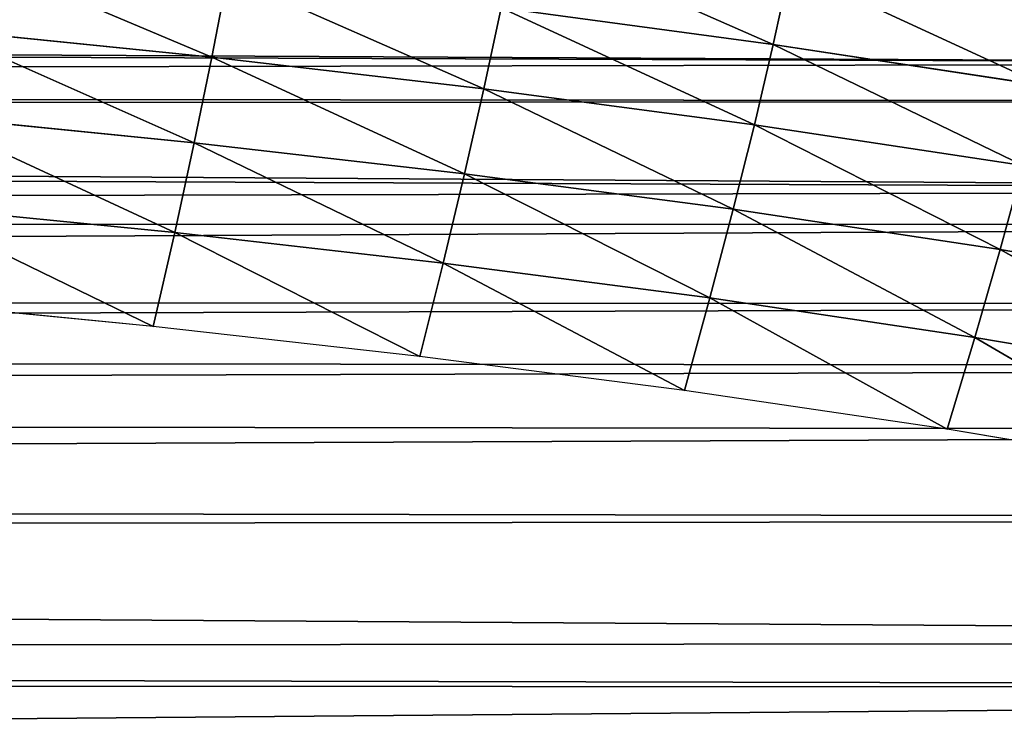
# Model space of a CAD drawing. Extents: x 0 to 605, y 0 to 400.
# Tile 1012 of 1056: x 406 to 429, y 364 to 380. Entities that reach past the tile are written whole.
import ezdxf

# ---------------------------------------------------------------- set-up
doc = ezdxf.new("R2010")
doc.units = 0
doc.header["$LTSCALE"] = 25.4
doc.layers.get('0').update_dxf_attribs({"linetype": 'CONTINUOUS'})

# ---------------------------------------------------------------- blocks, each defined once
blk = doc.blocks.new('ATLANTA610_-_S_STL')
at = {"color": 0}
for p, q in [((424.138, 28.815, 20.247), (424.527, 36.119, 18.475)), ((424.138, 28.815, 20.247), (424.527, 36.119, 18.475)), ((411.073, 21.569, 20.545), (411.438, 28.832, 18.655)), ((411.073, 21.569, 20.545), (411.438, 28.832, 18.655)), ((417.403, 21.561, 21.28), (417.805, 28.823, 19.399)), ((417.403, 21.561, 21.28), (417.805, 28.823, 19.399)), ((417.805, 28.823, 19.399), (424.138, 28.815, 20.247)), ((417.805, 28.823, 19.399), (424.138, 28.815, 20.247)), ((423.697, 21.554, 22.117), (424.138, 28.815, 20.247)), ((423.697, 21.554, 22.117), (424.138, 28.815, 20.247)), ((424.138, 28.815, 20.247), (430.432, 28.806, 21.208)), ((424.138, 28.815, 20.247), (430.432, 28.806, 21.208)), ((404.713, 21.577, 19.902), (411.073, 21.569, 20.545)), ((404.713, 21.577, 19.902), (411.073, 21.569, 20.545)), ((410.662, 14.351, 22.536), (411.073, 21.569, 20.545)), ((410.662, 14.351, 22.536), (411.073, 21.569, 20.545)), ((416.953, 14.346, 23.259), (411.073, 21.569, 20.545)), ((411.073, 21.569, 20.545), (417.403, 21.561, 21.28)), ((416.953, 14.346, 23.259), (411.073, 21.569, 20.545)), ((411.073, 21.569, 20.545), (417.403, 21.561, 21.28)), ((416.953, 14.346, 23.259), (417.403, 21.561, 21.28)), ((416.953, 14.346, 23.259), (417.403, 21.561, 21.28)), ((423.206, 14.34, 24.083), (417.403, 21.561, 21.28)), ((417.403, 21.561, 21.28), (423.697, 21.554, 22.117)), ((423.206, 14.34, 24.083), (417.403, 21.561, 21.28)), ((417.403, 21.561, 21.28), (423.697, 21.554, 22.117)), ((423.206, 14.34, 24.083), (423.697, 21.554, 22.117)), ((423.206, 14.34, 24.083), (423.697, 21.554, 22.117)), ((429.415, 14.335, 25.018), (423.697, 21.554, 22.117)), ((423.697, 21.554, 22.117), (429.95, 21.547, 23.065)), ((429.415, 14.335, 25.018), (423.697, 21.554, 22.117)), ((423.697, 21.554, 22.117), (429.95, 21.547, 23.065)), ((429.415, 14.335, 25.018), (429.95, 21.547, 23.065)), ((429.415, 14.335, 25.018), (429.95, 21.547, 23.065)), ((410.207, 7.183, 24.625), (404.339, 14.357, 21.903)), ((404.339, 14.357, 21.903), (410.662, 14.351, 22.536)), ((410.207, 7.183, 24.625), (404.339, 14.357, 21.903)), ((404.339, 14.357, 21.903), (410.662, 14.351, 22.536)), ((410.207, 7.183, 24.625), (410.662, 14.351, 22.536)), ((410.207, 7.183, 24.625), (410.662, 14.351, 22.536)), ((416.456, 7.179, 25.335), (410.662, 14.351, 22.536)), ((410.662, 14.351, 22.536), (416.953, 14.346, 23.259)), ((416.456, 7.179, 25.335), (410.662, 14.351, 22.536)), ((410.662, 14.351, 22.536), (416.953, 14.346, 23.259)), ((416.456, 7.179, 25.335), (416.953, 14.346, 23.259)), ((416.456, 7.179, 25.335), (416.953, 14.346, 23.259)), ((422.665, 7.176, 26.144), (416.953, 14.346, 23.259)), ((416.953, 14.346, 23.259), (423.206, 14.34, 24.083)), ((422.665, 7.176, 26.144), (416.953, 14.346, 23.259)), ((416.953, 14.346, 23.259), (423.206, 14.34, 24.083)), ((422.665, 7.176, 26.144), (423.206, 14.34, 24.083)), ((422.665, 7.176, 26.144), (423.206, 14.34, 24.083)), ((428.827, 7.173, 27.064), (423.206, 14.34, 24.083)), ((423.206, 14.34, 24.083), (429.415, 14.335, 25.018)), ((428.827, 7.173, 27.064), (423.206, 14.34, 24.083)), ((423.206, 14.34, 24.083), (429.415, 14.335, 25.018)), ((428.827, 7.173, 27.064), (429.415, 14.335, 25.018)), ((428.827, 7.173, 27.064), (429.415, 14.335, 25.018)), ((434.938, 7.17, 28.102), (429.415, 14.335, 25.018)), ((429.415, 14.335, 25.018), (435.575, 14.329, 26.073)), ((434.938, 7.17, 28.102), (429.415, 14.335, 25.018)), ((429.415, 14.335, 25.018), (435.575, 14.329, 26.073)), ((409.708, 0.066, 26.811), (403.923, 7.186, 24.004)), ((403.923, 7.186, 24.004), (410.207, 7.183, 24.625)), ((409.708, 0.066, 26.811), (403.923, 7.186, 24.004)), ((403.923, 7.186, 24.004), (410.207, 7.183, 24.625)), ((409.708, 0.066, 26.811), (410.207, 7.183, 24.625)), ((409.708, 0.066, 26.811), (410.207, 7.183, 24.625)), ((415.912, 0.066, 27.507), (410.207, 7.183, 24.625)), ((410.207, 7.183, 24.625), (416.456, 7.179, 25.335)), ((415.912, 0.066, 27.507), (410.207, 7.183, 24.625)), ((410.207, 7.183, 24.625), (416.456, 7.179, 25.335)), ((415.912, 0.066, 27.507), (416.456, 7.179, 25.335)), ((415.912, 0.066, 27.507), (416.456, 7.179, 25.335)), ((422.074, 0.066, 28.3), (416.456, 7.179, 25.335)), ((416.456, 7.179, 25.335), (422.665, 7.176, 26.144)), ((422.074, 0.066, 28.3), (416.456, 7.179, 25.335)), ((416.456, 7.179, 25.335), (422.665, 7.176, 26.144)), ((422.074, 0.066, 28.3), (422.665, 7.176, 26.144)), ((422.074, 0.066, 28.3), (422.665, 7.176, 26.144)), ((428.187, 0.066, 29.202), (422.665, 7.176, 26.144)), ((422.665, 7.176, 26.144), (428.827, 7.173, 27.064)), ((428.187, 0.066, 29.202), (422.665, 7.176, 26.144)), ((422.665, 7.176, 26.144), (428.827, 7.173, 27.064)), ((428.187, 0.066, 29.202), (428.827, 7.173, 27.064)), ((428.187, 0.066, 29.202), (428.827, 7.173, 27.064)), ((434.246, 0.066, 30.222), (428.827, 7.173, 27.064)), ((428.827, 7.173, 27.064), (434.938, 7.17, 28.102)), ((434.246, 0.066, 30.222), (428.827, 7.173, 27.064)), ((428.827, 7.173, 27.064), (434.938, 7.17, 28.102)), ((409.708, 0.066, 26.811), (403.467, 0.066, 26.205)), ((415.912, 0.066, 27.507), (409.708, 0.066, 26.811)), ((422.074, 0.066, 28.3), (415.912, 0.066, 27.507)), ((428.187, 0.066, 29.202), (422.074, 0.066, 28.3)), ((434.246, 0.066, 30.222), (428.187, 0.066, 29.202))]:
    blk.add_line(p, q, dxfattribs=at)
mesh = blk.add_polyface(dxfattribs=at)
corners = [(280.46, 112.066, 11.246), (329.514, 112.066, 11.286), (302.697, 112.066, 11.175), (275.66, 112.066, 11.288), (334.796, 112.066, 11.347), (254.61, 112.066, 11.645), (349.848, 112.066, 11.622), (355.168, 112.066, 11.761), (238.129, 112.066, 12.172), (368.114, 112.066, 12.206), (233.972, 112.066, 12.346), (373.232, 112.066, 12.427), (222.946, 112.066, 12.898), (384.255, 112.066, 13.003), (216.111, 112.066, 13.317), (388.814, 112.066, 13.287), (397.971, 112.066, 13.952), (209.519, 112.066, 13.788), (202.52, 112.066, 14.371), (402.498, 112.066, 14.338), (410.143, 112.066, 15.082), (197.526, 112.066, 14.847), (189.202, 112.066, 15.765), (415.431, 112.066, 15.673), (421.128, 112.066, 16.393), (186.528, 112.066, 16.096), (176.347, 112.066, 17.547), (427.76, 112.066, 17.346), (431.239, 112.066, 17.9), (166.414, 112.066, 19.281), (438.302, 112.066, 19.151), (445.853, 112.066, 20.692), (164.464, 112.066, 19.662), (157.016, 112.066, 21.256), (449.76, 112.066, 21.575), (154.97, 112.066, 21.731), (458.003, 112.066, 23.646), (152.365, 112.066, 22.362), (144.782, 112.066, 24.364), (460.897, 112.066, 24.444), (139.065, 112.066, 26.048), (467.165, 112.066, 26.306), (134.902, 112.066, 27.373), (471.64, 112.066, 27.754), (130.729, 112.066, 28.791), (475.948, 112.066, 29.245), (125.377, 112.066, 30.747), (481.414, 112.066, 31.285), (122.726, 112.066, 31.777), (488.421, 112.066, 34.155), (116.358, 112.066, 34.423), (490.867, 112.066, 35.23), (115.061, 112.066, 34.992), (107.705, 112.066, 38.443), (496.238, 112.066, 37.732), (499.975, 112.066, 39.595), (107.64, 112.066, 38.476), (100.421, 112.066, 42.251), (503.669, 112.066, 41.539), (508.262, 112.066, 44.107), (99.348, 112.066, 42.847), (93.401, 112.066, 46.322), (514.277, 112.066, 47.737), (91.275, 112.066, 47.639), (86.603, 112.066, 50.676), (516.389, 112.066, 49.088), (302.697, 112.066, 50.027), (300.087, 112.066, 50.198), (297.521, 112.066, 50.709), (83.488, 112.066, 52.816), (295.044, 112.066, 51.55), (292.697, 112.066, 52.707), (290.522, 112.066, 54.16), (80.056, 112.066, 55.286), (288.555, 112.066, 55.885), (76.004, 112.066, 58.365), (286.83, 112.066, 57.852), (285.377, 112.066, 60.027), (73.778, 112.066, 60.136), (284.22, 112.066, 62.374), (68.854, 112.066, 64.268), (283.379, 112.066, 64.851), (67.785, 112.066, 65.207), (282.869, 112.066, 67.417), (62.056, 112.066, 70.514), (282.697, 112.066, 70.027), (282.869, 112.066, 72.638), (56.715, 112.066, 75.932), (283.379, 112.066, 75.204), (284.22, 112.066, 77.681), (55.663, 112.066, 77.058), (51.659, 112.066, 81.55), (285.377, 112.066, 80.027), (286.83, 112.066, 82.202), (49.698, 112.066, 83.878), (288.555, 112.066, 84.169), (46.903, 112.066, 87.359), (290.522, 112.066, 85.894), (292.697, 112.066, 87.348), (295.044, 112.066, 88.505), (44.628, 112.066, 90.347), (297.521, 112.066, 89.346), (300.087, 112.066, 89.856), (302.697, 112.066, 90.027), (560.686, 112.066, 90.24), (562.187, 112.066, 92.291), (42.439, 112.066, 93.369), (565.036, 112.066, 96.387), (39.939, 112.066, 97.014), (566.767, 112.066, 99.02), (38.277, 112.066, 99.568), (570.085, 112.066, 104.417), (35.31, 112.066, 104.417), (521.06, 112.066, 52.225), (305.308, 112.066, 50.198), (307.874, 112.066, 50.709), (310.351, 112.066, 51.55), (312.697, 112.066, 52.707), (524.37, 112.066, 54.576), (314.873, 112.066, 54.16), (316.84, 112.066, 55.885), (527.61, 112.066, 56.99), (318.565, 112.066, 57.852), (531.698, 112.066, 60.202), (320.018, 112.066, 60.027), (321.175, 112.066, 62.374), (536.942, 112.066, 64.618), (322.016, 112.066, 64.851), (538.753, 112.066, 66.227), (322.526, 112.066, 67.417), (542.792, 112.066, 69.986), (322.697, 112.066, 70.027), (545.592, 112.066, 72.741), (322.526, 112.066, 72.638), (322.016, 112.066, 75.204), (548.328, 112.066, 75.559), (321.175, 112.066, 77.681), (551.468, 112.066, 78.966), (320.018, 112.066, 80.027), (556, 112.066, 84.246), (318.565, 112.066, 82.202), (316.84, 112.066, 84.169), (314.873, 112.066, 85.894), (557.084, 112.066, 85.58), (312.697, 112.066, 87.348), (310.351, 112.066, 88.505), (307.874, 112.066, 89.346), (305.308, 112.066, 89.856)]
mesh.append_faces([[corners[k] for k in face] for face in [(0, 1, 2), (111, 110, 112)]], dxfattribs={"vtx0": -1, "color": 0})
mesh.append_faces([[corners[k] for k in face] for face in [(1, 3, 4), (4, 5, 6), (6, 5, 7), (7, 8, 9), (9, 10, 11), (11, 12, 13), (13, 14, 15), (15, 14, 16), (16, 18, 19), (19, 18, 20), (20, 22, 23), (23, 22, 24), (24, 26, 27), (27, 26, 28), (28, 29, 30), (30, 29, 31), (31, 33, 34), (34, 35, 36), (36, 38, 39), (39, 40, 41), (41, 42, 43), (43, 44, 45), (45, 46, 47), (47, 48, 49), (49, 50, 51), (51, 53, 54), (54, 53, 55), (55, 57, 58), (58, 57, 59), (59, 61, 62), (62, 64, 65), (66, 64, 67), (67, 64, 68), (68, 69, 70), (70, 69, 71), (71, 69, 72), (72, 73, 74), (74, 75, 76), (76, 75, 77), (77, 78, 79), (79, 80, 81), (81, 82, 83), (83, 84, 85), (85, 84, 86), (86, 87, 88), (88, 87, 89), (89, 91, 92), (92, 91, 93), (93, 94, 95), (95, 96, 97), (97, 96, 98), (98, 96, 99), (99, 100, 101), (101, 100, 102), (102, 100, 103), (104, 100, 105), (105, 106, 107), (107, 108, 109), (109, 110, 111), (113, 117, 118), (118, 120, 121), (121, 122, 123), (123, 125, 126), (126, 127, 128), (128, 129, 130), (130, 131, 132), (132, 134, 135), (135, 136, 137), (137, 138, 139), (139, 142, 143), (143, 142, 104)]], dxfattribs={"vtx0": -1, "vtx1": -1, "color": 0})
mesh.append_faces([[corners[k] for k in face] for face in [(65, 64, 66), (103, 100, 104)]], dxfattribs={"vtx0": -1, "vtx1": -1, "vtx2": -1, "color": 0})
mesh.append_faces([[corners[k] for k in face] for face in [(1, 0, 3), (4, 3, 5), (7, 5, 8), (9, 8, 10), (11, 10, 12), (13, 12, 14), (16, 14, 17), (16, 17, 18), (20, 18, 21), (20, 21, 22), (24, 22, 25), (24, 25, 26), (28, 26, 29), (31, 29, 32), (31, 32, 33), (34, 33, 35), (36, 35, 37), (36, 37, 38), (39, 38, 40), (41, 40, 42), (43, 42, 44), (45, 44, 46), (47, 46, 48), (49, 48, 50), (51, 50, 52), (51, 52, 53), (55, 53, 56), (55, 56, 57), (59, 57, 60), (59, 60, 61), (62, 61, 63), (62, 63, 64), (68, 64, 69), (72, 69, 73), (74, 73, 75), (77, 75, 78), (79, 78, 80), (81, 80, 82), (83, 82, 84), (86, 84, 87), (89, 87, 90), (89, 90, 91), (93, 91, 94), (95, 94, 96), (99, 96, 100), (105, 100, 106), (107, 106, 108), (109, 108, 110), (66, 113, 65), (113, 66, 114), (113, 114, 115), (113, 115, 116), (113, 116, 117), (118, 117, 119), (118, 119, 120), (121, 120, 122), (123, 122, 124), (123, 124, 125), (126, 125, 127), (128, 127, 129), (130, 129, 131), (132, 131, 133), (132, 133, 134), (135, 134, 136), (137, 136, 138), (139, 138, 140), (139, 140, 141), (139, 141, 142), (104, 142, 144), (104, 144, 145), (104, 145, 146), (104, 146, 147), (104, 147, 103)]], dxfattribs={"vtx0": -1, "vtx2": -1, "color": 0})
mesh = blk.add_polyface(dxfattribs=at)
corners = [(418.158, 36.128, 17.618), (424.138, 28.815, 20.247), (417.805, 28.823, 19.399), (424.527, 36.119, 18.475)]
mesh.append_faces([[corners[k] for k in face] for face in [(0, 1, 2), (1, 0, 3)]], dxfattribs={"vtx0": -1, "color": 0})
mesh = blk.add_polyface(dxfattribs=at)
corners = [(424.527, 36.119, 18.475), (430.432, 28.806, 21.208), (424.138, 28.815, 20.247), (430.859, 36.11, 19.446)]
mesh.append_faces([[corners[k] for k in face] for face in [(0, 1, 2), (1, 0, 3)]], dxfattribs={"vtx0": -1, "color": 0})
mesh = blk.add_polyface(dxfattribs=at)
corners = [(405.045, 28.841, 18.002), (411.073, 21.569, 20.545), (404.713, 21.577, 19.902), (411.438, 28.832, 18.655)]
mesh.append_faces([[corners[k] for k in face] for face in [(0, 1, 2), (1, 0, 3)]], dxfattribs={"vtx0": -1, "color": 0})
mesh = blk.add_polyface(dxfattribs=at)
corners = [(411.438, 28.832, 18.655), (417.403, 21.561, 21.28), (411.073, 21.569, 20.545), (417.805, 28.823, 19.399)]
mesh.append_faces([[corners[k] for k in face] for face in [(0, 1, 2), (1, 0, 3)]], dxfattribs={"vtx0": -1, "color": 0})
mesh = blk.add_polyface(dxfattribs=at)
corners = [(417.805, 28.823, 19.399), (423.697, 21.554, 22.117), (417.403, 21.561, 21.28), (424.138, 28.815, 20.247)]
mesh.append_faces([[corners[k] for k in face] for face in [(0, 1, 2), (1, 0, 3)]], dxfattribs={"vtx0": -1, "color": 0})
mesh = blk.add_polyface(dxfattribs=at)
corners = [(424.138, 28.815, 20.247), (429.95, 21.547, 23.065), (423.697, 21.554, 22.117), (430.432, 28.806, 21.208)]
mesh.append_faces([[corners[k] for k in face] for face in [(0, 1, 2), (1, 0, 3)]], dxfattribs={"vtx0": -1, "color": 0})
mesh = blk.add_polyface(dxfattribs=at)
corners = [(404.713, 21.577, 19.902), (410.662, 14.351, 22.536), (404.339, 14.357, 21.903), (411.073, 21.569, 20.545)]
mesh.append_faces([[corners[k] for k in face] for face in [(0, 1, 2), (1, 0, 3)]], dxfattribs={"vtx0": -1, "color": 0})
mesh = blk.add_polyface(dxfattribs=at)
corners = [(416.953, 14.346, 23.259), (410.662, 14.351, 22.536), (411.073, 21.569, 20.545)]
mesh.append_faces([[corners[k] for k in face] for face in [(0, 1, 2)]], dxfattribs={"color": 0})
mesh = blk.add_polyface(dxfattribs=at)
corners = [(417.403, 21.561, 21.28), (416.953, 14.346, 23.259), (411.073, 21.569, 20.545)]
mesh.append_faces([[corners[k] for k in face] for face in [(0, 1, 2)]], dxfattribs={"color": 0})
mesh = blk.add_polyface(dxfattribs=at)
corners = [(423.206, 14.34, 24.083), (416.953, 14.346, 23.259), (417.403, 21.561, 21.28)]
mesh.append_faces([[corners[k] for k in face] for face in [(0, 1, 2)]], dxfattribs={"color": 0})
mesh = blk.add_polyface(dxfattribs=at)
corners = [(423.697, 21.554, 22.117), (423.206, 14.34, 24.083), (417.403, 21.561, 21.28)]
mesh.append_faces([[corners[k] for k in face] for face in [(0, 1, 2)]], dxfattribs={"color": 0})
mesh = blk.add_polyface(dxfattribs=at)
corners = [(429.415, 14.335, 25.018), (423.206, 14.34, 24.083), (423.697, 21.554, 22.117)]
mesh.append_faces([[corners[k] for k in face] for face in [(0, 1, 2)]], dxfattribs={"color": 0})
mesh = blk.add_polyface(dxfattribs=at)
corners = [(429.95, 21.547, 23.065), (429.415, 14.335, 25.018), (423.697, 21.554, 22.117)]
mesh.append_faces([[corners[k] for k in face] for face in [(0, 1, 2)]], dxfattribs={"color": 0})
mesh = blk.add_polyface(dxfattribs=at)
corners = [(435.575, 14.329, 26.073), (429.415, 14.335, 25.018), (429.95, 21.547, 23.065)]
mesh.append_faces([[corners[k] for k in face] for face in [(0, 1, 2)]], dxfattribs={"color": 0})
mesh = blk.add_polyface(dxfattribs=at)
corners = [(410.207, 7.183, 24.625), (403.923, 7.186, 24.004), (404.339, 14.357, 21.903)]
mesh.append_faces([[corners[k] for k in face] for face in [(0, 1, 2)]], dxfattribs={"color": 0})
mesh = blk.add_polyface(dxfattribs=at)
corners = [(410.662, 14.351, 22.536), (410.207, 7.183, 24.625), (404.339, 14.357, 21.903)]
mesh.append_faces([[corners[k] for k in face] for face in [(0, 1, 2)]], dxfattribs={"color": 0})
mesh = blk.add_polyface(dxfattribs=at)
corners = [(416.456, 7.179, 25.335), (410.207, 7.183, 24.625), (410.662, 14.351, 22.536)]
mesh.append_faces([[corners[k] for k in face] for face in [(0, 1, 2)]], dxfattribs={"color": 0})
mesh = blk.add_polyface(dxfattribs=at)
corners = [(416.953, 14.346, 23.259), (416.456, 7.179, 25.335), (410.662, 14.351, 22.536)]
mesh.append_faces([[corners[k] for k in face] for face in [(0, 1, 2)]], dxfattribs={"color": 0})
mesh = blk.add_polyface(dxfattribs=at)
corners = [(422.665, 7.176, 26.144), (416.456, 7.179, 25.335), (416.953, 14.346, 23.259)]
mesh.append_faces([[corners[k] for k in face] for face in [(0, 1, 2)]], dxfattribs={"color": 0})
mesh = blk.add_polyface(dxfattribs=at)
corners = [(423.206, 14.34, 24.083), (422.665, 7.176, 26.144), (416.953, 14.346, 23.259)]
mesh.append_faces([[corners[k] for k in face] for face in [(0, 1, 2)]], dxfattribs={"color": 0})
mesh = blk.add_polyface(dxfattribs=at)
corners = [(428.827, 7.173, 27.064), (422.665, 7.176, 26.144), (423.206, 14.34, 24.083)]
mesh.append_faces([[corners[k] for k in face] for face in [(0, 1, 2)]], dxfattribs={"color": 0})
mesh = blk.add_polyface(dxfattribs=at)
corners = [(429.415, 14.335, 25.018), (428.827, 7.173, 27.064), (423.206, 14.34, 24.083)]
mesh.append_faces([[corners[k] for k in face] for face in [(0, 1, 2)]], dxfattribs={"color": 0})
mesh = blk.add_polyface(dxfattribs=at)
corners = [(434.938, 7.17, 28.102), (428.827, 7.173, 27.064), (429.415, 14.335, 25.018)]
mesh.append_faces([[corners[k] for k in face] for face in [(0, 1, 2)]], dxfattribs={"color": 0})
mesh = blk.add_polyface(dxfattribs=at)
corners = [(435.575, 14.329, 26.073), (434.938, 7.17, 28.102), (429.415, 14.335, 25.018)]
mesh.append_faces([[corners[k] for k in face] for face in [(0, 1, 2)]], dxfattribs={"color": 0})
mesh = blk.add_polyface(dxfattribs=at)
corners = [(409.708, 0.066, 26.811), (403.467, 0.066, 26.205), (403.923, 7.186, 24.004)]
mesh.append_faces([[corners[k] for k in face] for face in [(0, 1, 2)]], dxfattribs={"color": 0})
mesh = blk.add_polyface(dxfattribs=at)
corners = [(410.207, 7.183, 24.625), (409.708, 0.066, 26.811), (403.923, 7.186, 24.004)]
mesh.append_faces([[corners[k] for k in face] for face in [(0, 1, 2)]], dxfattribs={"color": 0})
mesh = blk.add_polyface(dxfattribs=at)
corners = [(415.912, 0.066, 27.507), (409.708, 0.066, 26.811), (410.207, 7.183, 24.625)]
mesh.append_faces([[corners[k] for k in face] for face in [(0, 1, 2)]], dxfattribs={"color": 0})
mesh = blk.add_polyface(dxfattribs=at)
corners = [(416.456, 7.179, 25.335), (415.912, 0.066, 27.507), (410.207, 7.183, 24.625)]
mesh.append_faces([[corners[k] for k in face] for face in [(0, 1, 2)]], dxfattribs={"color": 0})
mesh = blk.add_polyface(dxfattribs=at)
corners = [(422.074, 0.066, 28.3), (415.912, 0.066, 27.507), (416.456, 7.179, 25.335)]
mesh.append_faces([[corners[k] for k in face] for face in [(0, 1, 2)]], dxfattribs={"color": 0})
mesh = blk.add_polyface(dxfattribs=at)
corners = [(422.665, 7.176, 26.144), (422.074, 0.066, 28.3), (416.456, 7.179, 25.335)]
mesh.append_faces([[corners[k] for k in face] for face in [(0, 1, 2)]], dxfattribs={"color": 0})
mesh = blk.add_polyface(dxfattribs=at)
corners = [(428.187, 0.066, 29.202), (422.074, 0.066, 28.3), (422.665, 7.176, 26.144)]
mesh.append_faces([[corners[k] for k in face] for face in [(0, 1, 2)]], dxfattribs={"color": 0})
mesh = blk.add_polyface(dxfattribs=at)
corners = [(428.827, 7.173, 27.064), (428.187, 0.066, 29.202), (422.665, 7.176, 26.144)]
mesh.append_faces([[corners[k] for k in face] for face in [(0, 1, 2)]], dxfattribs={"color": 0})
mesh = blk.add_polyface(dxfattribs=at)
corners = [(434.246, 0.066, 30.222), (428.187, 0.066, 29.202), (428.827, 7.173, 27.064)]
mesh.append_faces([[corners[k] for k in face] for face in [(0, 1, 2)]], dxfattribs={"color": 0})
mesh = blk.add_polyface(dxfattribs=at)
corners = [(434.938, 7.17, 28.102), (434.246, 0.066, 30.222), (428.827, 7.173, 27.064)]
mesh.append_faces([[corners[k] for k in face] for face in [(0, 1, 2)]], dxfattribs={"color": 0})

msp = doc.modelspace()

# ---------------------------------------------------------------- block references
at = {"color": 254, "extrusion": (0, -1, 5.55112e-17)}
msp.add_blockref('ATLANTA610_-_S_STL', (-0.269, -0.066, -399.883), dxfattribs=at)

doc.saveas('drawing.dxf')
